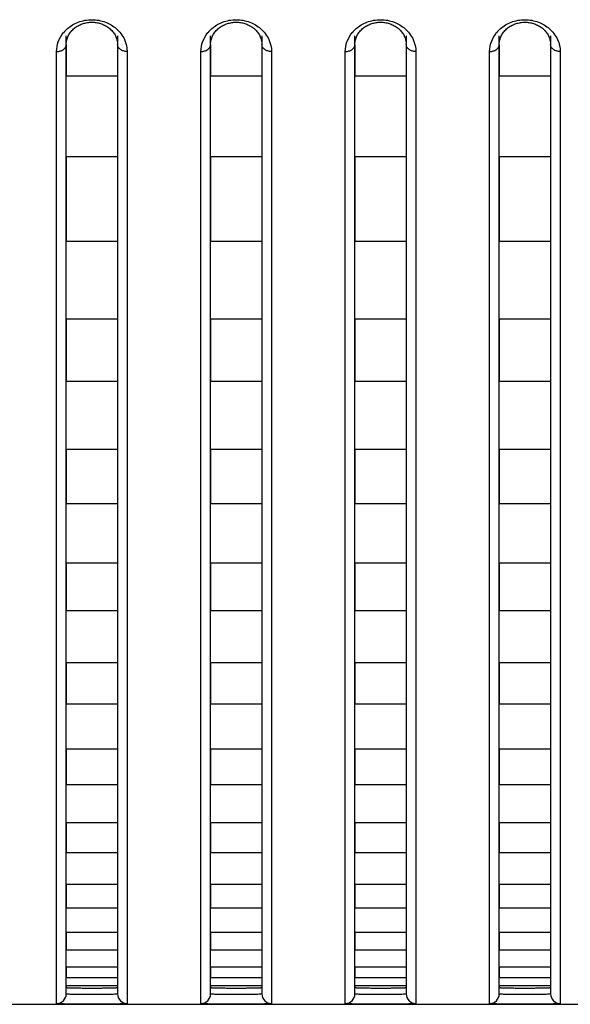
# Model space of a CAD drawing. Header units: millimetres. Extents: x -6054 to 364, y -1866 to 3094.
# Tile 266 of 360: x -4096 to -4079, y 1484 to 1515. Entities that reach past the tile are written whole.
import ezdxf

# ---------------------------------------------------------------- set-up
doc = ezdxf.new("R2010")
doc.units = ezdxf.units.MM
doc.header["$LTSCALE"] = 65.395
doc.layers.get('0').update_dxf_attribs({"linetype": 'CONTINUOUS'})

msp = doc.modelspace()

# ---------------------------------------------------------------- linework, layer by layer
at = {"linetype": 'Continuous'}
for p, q in [((-4094.223, 1484.478), (-4094.223, 1514.359)), ((-4092.623, 1514.359), (-4092.623, 1484.478)), ((-4089.723, 1484.478), (-4089.723, 1514.359)), ((-4088.123, 1514.359), (-4088.123, 1484.478)), ((-4085.223, 1484.478), (-4085.223, 1514.359)), ((-4083.623, 1514.359), (-4083.623, 1484.478)), ((-4080.723, 1484.478), (-4080.723, 1514.359)), ((-4079.123, 1514.359), (-4079.123, 1484.478)), ((-4094.523, 1484.178), (-4094.523, 1513.867)), ((-4094.223, 1514.091), (-4094.223, 1513.095)), ((-4094.223, 1514.091), (-4094.223, 1513.095)), ((-4092.623, 1514.091), (-4092.623, 1513.095)), ((-4092.623, 1514.091), (-4092.623, 1513.095)), ((-4092.323, 1513.867), (-4092.323, 1484.178)), ((-4090.023, 1484.178), (-4090.023, 1513.867)), ((-4089.723, 1514.091), (-4089.723, 1513.095)), ((-4089.723, 1514.091), (-4089.723, 1513.095)), ((-4088.123, 1514.091), (-4088.123, 1513.095)), ((-4088.123, 1514.091), (-4088.123, 1513.095)), ((-4087.823, 1513.867), (-4087.823, 1484.178)), ((-4085.523, 1484.178), (-4085.523, 1513.867)), ((-4085.223, 1514.091), (-4085.223, 1513.095)), ((-4085.223, 1514.091), (-4085.223, 1513.095)), ((-4083.623, 1514.091), (-4083.623, 1513.095)), ((-4083.623, 1514.091), (-4083.623, 1513.095)), ((-4083.323, 1513.867), (-4083.323, 1484.178)), ((-4081.023, 1484.178), (-4081.023, 1513.867)), ((-4080.723, 1514.091), (-4080.723, 1513.095)), ((-4080.723, 1514.091), (-4080.723, 1513.095)), ((-4079.123, 1514.091), (-4079.123, 1513.095)), ((-4079.123, 1514.091), (-4079.123, 1513.095)), ((-4078.823, 1513.867), (-4078.823, 1484.178)), ((-4092.623, 1513.095), (-4094.223, 1513.095)), ((-4092.623, 1513.095), (-4094.223, 1513.095)), ((-4088.123, 1513.095), (-4089.723, 1513.095)), ((-4088.123, 1513.095), (-4089.723, 1513.095)), ((-4083.623, 1513.095), (-4085.223, 1513.095)), ((-4083.623, 1513.095), (-4085.223, 1513.095)), ((-4079.123, 1513.095), (-4080.723, 1513.095)), ((-4079.123, 1513.095), (-4080.723, 1513.095)), ((-4094.223, 1510.583), (-4094.223, 1507.945)), ((-4094.223, 1510.583), (-4094.223, 1507.945)), ((-4092.623, 1510.583), (-4094.223, 1510.583)), ((-4092.623, 1510.583), (-4094.223, 1510.583)), ((-4092.623, 1510.583), (-4092.623, 1507.945)), ((-4092.623, 1510.583), (-4092.623, 1507.945)), ((-4089.723, 1510.583), (-4089.723, 1507.945)), ((-4089.723, 1510.583), (-4089.723, 1507.945)), ((-4088.123, 1510.583), (-4089.723, 1510.583)), ((-4088.123, 1510.583), (-4089.723, 1510.583)), ((-4088.123, 1510.583), (-4088.123, 1507.945)), ((-4088.123, 1510.583), (-4088.123, 1507.945)), ((-4085.223, 1510.583), (-4085.223, 1507.945)), ((-4085.223, 1510.583), (-4085.223, 1507.945)), ((-4083.623, 1510.583), (-4085.223, 1510.583)), ((-4083.623, 1510.583), (-4085.223, 1510.583)), ((-4083.623, 1510.583), (-4083.623, 1507.945)), ((-4083.623, 1510.583), (-4083.623, 1507.945)), ((-4080.723, 1510.583), (-4080.723, 1507.945)), ((-4080.723, 1510.583), (-4080.723, 1507.945)), ((-4079.123, 1510.583), (-4080.723, 1510.583)), ((-4079.123, 1510.583), (-4080.723, 1510.583)), ((-4079.123, 1510.583), (-4079.123, 1507.945)), ((-4079.123, 1510.583), (-4079.123, 1507.945)), ((-4092.623, 1507.945), (-4094.223, 1507.945)), ((-4092.623, 1507.945), (-4094.223, 1507.945)), ((-4088.123, 1507.945), (-4089.723, 1507.945)), ((-4088.123, 1507.945), (-4089.723, 1507.945)), ((-4083.623, 1507.945), (-4085.223, 1507.945)), ((-4083.623, 1507.945), (-4085.223, 1507.945)), ((-4079.123, 1507.945), (-4080.723, 1507.945)), ((-4079.123, 1507.945), (-4080.723, 1507.945)), ((-4094.223, 1505.516), (-4094.223, 1503.576)), ((-4094.223, 1505.516), (-4094.223, 1503.576)), ((-4092.623, 1505.516), (-4094.223, 1505.516)), ((-4092.623, 1505.516), (-4094.223, 1505.516)), ((-4092.623, 1505.516), (-4092.623, 1503.576)), ((-4092.623, 1505.516), (-4092.623, 1503.576)), ((-4089.723, 1505.516), (-4089.723, 1503.576)), ((-4089.723, 1505.516), (-4089.723, 1503.576)), ((-4088.123, 1505.516), (-4089.723, 1505.516)), ((-4088.123, 1505.516), (-4089.723, 1505.516)), ((-4088.123, 1505.516), (-4088.123, 1503.576)), ((-4088.123, 1505.516), (-4088.123, 1503.576)), ((-4085.223, 1505.516), (-4085.223, 1503.576)), ((-4085.223, 1505.516), (-4085.223, 1503.576)), ((-4083.623, 1505.516), (-4085.223, 1505.516)), ((-4083.623, 1505.516), (-4085.223, 1505.516)), ((-4083.623, 1505.516), (-4083.623, 1503.576)), ((-4083.623, 1505.516), (-4083.623, 1503.576)), ((-4080.723, 1505.516), (-4080.723, 1503.576)), ((-4080.723, 1505.516), (-4080.723, 1503.576)), ((-4079.123, 1505.516), (-4080.723, 1505.516)), ((-4079.123, 1505.516), (-4080.723, 1505.516)), ((-4079.123, 1505.516), (-4079.123, 1503.576)), ((-4079.123, 1505.516), (-4079.123, 1503.576)), ((-4092.623, 1503.576), (-4094.223, 1503.576)), ((-4092.623, 1503.576), (-4094.223, 1503.576)), ((-4088.123, 1503.576), (-4089.723, 1503.576)), ((-4088.123, 1503.576), (-4089.723, 1503.576)), ((-4083.623, 1503.576), (-4085.223, 1503.576)), ((-4083.623, 1503.576), (-4085.223, 1503.576)), ((-4079.123, 1503.576), (-4080.723, 1503.576)), ((-4079.123, 1503.576), (-4080.723, 1503.576)), ((-4094.223, 1501.459), (-4094.223, 1499.762)), ((-4094.223, 1501.459), (-4094.223, 1499.762)), ((-4092.623, 1501.459), (-4094.223, 1501.459)), ((-4092.623, 1501.459), (-4094.223, 1501.459)), ((-4092.623, 1501.459), (-4092.623, 1499.762)), ((-4092.623, 1501.459), (-4092.623, 1499.762)), ((-4089.723, 1501.459), (-4089.723, 1499.762)), ((-4089.723, 1501.459), (-4089.723, 1499.762)), ((-4088.123, 1501.459), (-4089.723, 1501.459)), ((-4088.123, 1501.459), (-4089.723, 1501.459)), ((-4088.123, 1501.459), (-4088.123, 1499.762)), ((-4088.123, 1501.459), (-4088.123, 1499.762)), ((-4085.223, 1501.459), (-4085.223, 1499.762)), ((-4085.223, 1501.459), (-4085.223, 1499.762)), ((-4083.623, 1501.459), (-4085.223, 1501.459)), ((-4083.623, 1501.459), (-4085.223, 1501.459)), ((-4083.623, 1501.459), (-4083.623, 1499.762)), ((-4083.623, 1501.459), (-4083.623, 1499.762)), ((-4080.723, 1501.459), (-4080.723, 1499.762)), ((-4080.723, 1501.459), (-4080.723, 1499.762)), ((-4079.123, 1501.459), (-4080.723, 1501.459)), ((-4079.123, 1501.459), (-4080.723, 1501.459)), ((-4079.123, 1501.459), (-4079.123, 1499.762)), ((-4079.123, 1501.459), (-4079.123, 1499.762)), ((-4092.623, 1499.762), (-4094.223, 1499.762)), ((-4092.623, 1499.762), (-4094.223, 1499.762)), ((-4088.123, 1499.762), (-4089.723, 1499.762)), ((-4088.123, 1499.762), (-4089.723, 1499.762)), ((-4083.623, 1499.762), (-4085.223, 1499.762)), ((-4083.623, 1499.762), (-4085.223, 1499.762)), ((-4079.123, 1499.762), (-4080.723, 1499.762)), ((-4079.123, 1499.762), (-4080.723, 1499.762)), ((-4094.223, 1497.91), (-4094.223, 1496.425)), ((-4094.223, 1497.91), (-4094.223, 1496.425)), ((-4092.623, 1497.91), (-4094.223, 1497.91)), ((-4092.623, 1497.91), (-4094.223, 1497.91)), ((-4092.623, 1497.91), (-4092.623, 1496.425)), ((-4092.623, 1497.91), (-4092.623, 1496.425)), ((-4089.723, 1497.91), (-4089.723, 1496.425)), ((-4089.723, 1497.91), (-4089.723, 1496.425)), ((-4088.123, 1497.91), (-4089.723, 1497.91)), ((-4088.123, 1497.91), (-4089.723, 1497.91)), ((-4088.123, 1497.91), (-4088.123, 1496.425)), ((-4088.123, 1497.91), (-4088.123, 1496.425)), ((-4085.223, 1497.91), (-4085.223, 1496.425)), ((-4085.223, 1497.91), (-4085.223, 1496.425)), ((-4083.623, 1497.91), (-4085.223, 1497.91)), ((-4083.623, 1497.91), (-4085.223, 1497.91)), ((-4083.623, 1497.91), (-4083.623, 1496.425)), ((-4083.623, 1497.91), (-4083.623, 1496.425)), ((-4080.723, 1497.91), (-4080.723, 1496.425)), ((-4080.723, 1497.91), (-4080.723, 1496.425)), ((-4079.123, 1497.91), (-4080.723, 1497.91)), ((-4079.123, 1497.91), (-4080.723, 1497.91)), ((-4079.123, 1497.91), (-4079.123, 1496.425)), ((-4079.123, 1497.91), (-4079.123, 1496.425)), ((-4092.623, 1496.425), (-4094.223, 1496.425)), ((-4092.623, 1496.425), (-4094.223, 1496.425)), ((-4088.123, 1496.425), (-4089.723, 1496.425)), ((-4088.123, 1496.425), (-4089.723, 1496.425)), ((-4083.623, 1496.425), (-4085.223, 1496.425)), ((-4083.623, 1496.425), (-4085.223, 1496.425)), ((-4079.123, 1496.425), (-4080.723, 1496.425)), ((-4079.123, 1496.425), (-4080.723, 1496.425)), ((-4094.223, 1494.806), (-4094.223, 1493.513)), ((-4094.223, 1494.806), (-4094.223, 1493.513)), ((-4092.623, 1494.806), (-4094.223, 1494.806)), ((-4092.623, 1494.806), (-4094.223, 1494.806)), ((-4092.623, 1494.806), (-4092.623, 1493.513)), ((-4092.623, 1494.806), (-4092.623, 1493.513)), ((-4089.723, 1494.806), (-4089.723, 1493.513)), ((-4089.723, 1494.806), (-4089.723, 1493.513)), ((-4088.123, 1494.806), (-4089.723, 1494.806)), ((-4088.123, 1494.806), (-4089.723, 1494.806)), ((-4088.123, 1494.806), (-4088.123, 1493.513)), ((-4088.123, 1494.806), (-4088.123, 1493.513)), ((-4085.223, 1494.806), (-4085.223, 1493.513)), ((-4085.223, 1494.806), (-4085.223, 1493.513)), ((-4083.623, 1494.806), (-4085.223, 1494.806)), ((-4083.623, 1494.806), (-4085.223, 1494.806)), ((-4083.623, 1494.806), (-4083.623, 1493.513)), ((-4083.623, 1494.806), (-4083.623, 1493.513)), ((-4080.723, 1494.806), (-4080.723, 1493.513)), ((-4080.723, 1494.806), (-4080.723, 1493.513)), ((-4079.123, 1494.806), (-4080.723, 1494.806)), ((-4079.123, 1494.806), (-4080.723, 1494.806)), ((-4079.123, 1494.806), (-4079.123, 1493.513)), ((-4079.123, 1494.806), (-4079.123, 1493.513)), ((-4092.623, 1493.513), (-4094.223, 1493.513)), ((-4092.623, 1493.513), (-4094.223, 1493.513)), ((-4088.123, 1493.513), (-4089.723, 1493.513)), ((-4088.123, 1493.513), (-4089.723, 1493.513)), ((-4083.623, 1493.513), (-4085.223, 1493.513)), ((-4083.623, 1493.513), (-4085.223, 1493.513)), ((-4079.123, 1493.513), (-4080.723, 1493.513)), ((-4079.123, 1493.513), (-4080.723, 1493.513)), ((-4094.223, 1492.112), (-4094.223, 1491.001)), ((-4094.223, 1492.112), (-4094.223, 1491.001)), ((-4092.623, 1492.112), (-4094.223, 1492.112)), ((-4092.623, 1492.112), (-4094.223, 1492.112)), ((-4092.623, 1492.112), (-4092.623, 1491.001)), ((-4092.623, 1492.112), (-4092.623, 1491.001)), ((-4089.723, 1492.112), (-4089.723, 1491.001)), ((-4089.723, 1492.112), (-4089.723, 1491.001)), ((-4088.123, 1492.112), (-4089.723, 1492.112)), ((-4088.123, 1492.112), (-4089.723, 1492.112)), ((-4088.123, 1492.112), (-4088.123, 1491.001)), ((-4088.123, 1492.112), (-4088.123, 1491.001)), ((-4085.223, 1492.112), (-4085.223, 1491.001)), ((-4085.223, 1492.112), (-4085.223, 1491.001)), ((-4083.623, 1492.112), (-4085.223, 1492.112)), ((-4083.623, 1492.112), (-4085.223, 1492.112)), ((-4083.623, 1492.112), (-4083.623, 1491.001)), ((-4083.623, 1492.112), (-4083.623, 1491.001)), ((-4080.723, 1492.112), (-4080.723, 1491.001)), ((-4080.723, 1492.112), (-4080.723, 1491.001)), ((-4079.123, 1492.112), (-4080.723, 1492.112)), ((-4079.123, 1492.112), (-4080.723, 1492.112)), ((-4079.123, 1492.112), (-4079.123, 1491.001)), ((-4079.123, 1492.112), (-4079.123, 1491.001)), ((-4092.623, 1491.001), (-4094.223, 1491.001)), ((-4092.623, 1491.001), (-4094.223, 1491.001)), ((-4088.123, 1491.001), (-4089.723, 1491.001)), ((-4088.123, 1491.001), (-4089.723, 1491.001)), ((-4083.623, 1491.001), (-4085.223, 1491.001)), ((-4083.623, 1491.001), (-4085.223, 1491.001)), ((-4079.123, 1491.001), (-4080.723, 1491.001)), ((-4079.123, 1491.001), (-4080.723, 1491.001)), ((-4094.223, 1489.808), (-4094.223, 1488.875)), ((-4094.223, 1489.808), (-4094.223, 1488.875)), ((-4092.623, 1489.808), (-4094.223, 1489.808)), ((-4092.623, 1489.808), (-4094.223, 1489.808)), ((-4092.623, 1489.808), (-4092.623, 1488.875)), ((-4092.623, 1489.808), (-4092.623, 1488.875)), ((-4089.723, 1489.808), (-4089.723, 1488.875)), ((-4089.723, 1489.808), (-4089.723, 1488.875)), ((-4088.123, 1489.808), (-4089.723, 1489.808)), ((-4088.123, 1489.808), (-4089.723, 1489.808)), ((-4088.123, 1489.808), (-4088.123, 1488.875)), ((-4088.123, 1489.808), (-4088.123, 1488.875)), ((-4085.223, 1489.808), (-4085.223, 1488.875)), ((-4085.223, 1489.808), (-4085.223, 1488.875)), ((-4083.623, 1489.808), (-4085.223, 1489.808)), ((-4083.623, 1489.808), (-4085.223, 1489.808)), ((-4083.623, 1489.808), (-4083.623, 1488.875)), ((-4083.623, 1489.808), (-4083.623, 1488.875)), ((-4080.723, 1489.808), (-4080.723, 1488.875)), ((-4080.723, 1489.808), (-4080.723, 1488.875)), ((-4079.123, 1489.808), (-4080.723, 1489.808)), ((-4079.123, 1489.808), (-4080.723, 1489.808)), ((-4079.123, 1489.808), (-4079.123, 1488.875)), ((-4079.123, 1489.808), (-4079.123, 1488.875)), ((-4092.623, 1488.875), (-4094.223, 1488.875)), ((-4092.623, 1488.875), (-4094.223, 1488.875)), ((-4088.123, 1488.875), (-4089.723, 1488.875)), ((-4088.123, 1488.875), (-4089.723, 1488.875)), ((-4083.623, 1488.875), (-4085.223, 1488.875)), ((-4083.623, 1488.875), (-4085.223, 1488.875)), ((-4079.123, 1488.875), (-4080.723, 1488.875)), ((-4079.123, 1488.875), (-4080.723, 1488.875)), ((-4094.223, 1487.894), (-4094.223, 1487.148)), ((-4094.223, 1487.894), (-4094.223, 1487.148)), ((-4092.623, 1487.894), (-4094.223, 1487.894)), ((-4092.623, 1487.894), (-4094.223, 1487.894)), ((-4092.623, 1487.894), (-4092.623, 1487.148)), ((-4092.623, 1487.894), (-4092.623, 1487.148)), ((-4089.723, 1487.894), (-4089.723, 1487.148)), ((-4089.723, 1487.894), (-4089.723, 1487.148)), ((-4088.123, 1487.894), (-4089.723, 1487.894)), ((-4088.123, 1487.894), (-4089.723, 1487.894)), ((-4088.123, 1487.894), (-4088.123, 1487.148)), ((-4088.123, 1487.894), (-4088.123, 1487.148)), ((-4085.223, 1487.894), (-4085.223, 1487.148)), ((-4085.223, 1487.894), (-4085.223, 1487.148)), ((-4083.623, 1487.894), (-4085.223, 1487.894)), ((-4083.623, 1487.894), (-4085.223, 1487.894)), ((-4083.623, 1487.894), (-4083.623, 1487.148)), ((-4083.623, 1487.894), (-4083.623, 1487.148)), ((-4080.723, 1487.894), (-4080.723, 1487.148)), ((-4080.723, 1487.894), (-4080.723, 1487.148)), ((-4079.123, 1487.894), (-4080.723, 1487.894)), ((-4079.123, 1487.894), (-4080.723, 1487.894)), ((-4079.123, 1487.894), (-4079.123, 1487.148)), ((-4079.123, 1487.894), (-4079.123, 1487.148)), ((-4092.623, 1487.148), (-4094.223, 1487.148)), ((-4092.623, 1487.148), (-4094.223, 1487.148)), ((-4088.123, 1487.148), (-4089.723, 1487.148)), ((-4088.123, 1487.148), (-4089.723, 1487.148)), ((-4083.623, 1487.148), (-4085.223, 1487.148)), ((-4083.623, 1487.148), (-4085.223, 1487.148)), ((-4079.123, 1487.148), (-4080.723, 1487.148)), ((-4079.123, 1487.148), (-4080.723, 1487.148)), ((-4094.223, 1486.389), (-4094.223, 1485.837)), ((-4094.223, 1486.389), (-4094.223, 1485.837)), ((-4092.623, 1486.389), (-4094.223, 1486.389)), ((-4092.623, 1486.389), (-4094.223, 1486.389)), ((-4092.623, 1486.389), (-4092.623, 1485.837)), ((-4092.623, 1486.389), (-4092.623, 1485.837)), ((-4089.723, 1486.389), (-4089.723, 1485.837)), ((-4089.723, 1486.389), (-4089.723, 1485.837)), ((-4088.123, 1486.389), (-4089.723, 1486.389)), ((-4088.123, 1486.389), (-4089.723, 1486.389)), ((-4088.123, 1486.389), (-4088.123, 1485.837)), ((-4088.123, 1486.389), (-4088.123, 1485.837)), ((-4085.223, 1486.389), (-4085.223, 1485.837)), ((-4085.223, 1486.389), (-4085.223, 1485.837)), ((-4083.623, 1486.389), (-4085.223, 1486.389)), ((-4083.623, 1486.389), (-4085.223, 1486.389)), ((-4083.623, 1486.389), (-4083.623, 1485.837)), ((-4083.623, 1486.389), (-4083.623, 1485.837)), ((-4080.723, 1486.389), (-4080.723, 1485.837)), ((-4080.723, 1486.389), (-4080.723, 1485.837)), ((-4079.123, 1486.389), (-4080.723, 1486.389)), ((-4079.123, 1486.389), (-4080.723, 1486.389)), ((-4079.123, 1486.389), (-4079.123, 1485.837)), ((-4079.123, 1486.389), (-4079.123, 1485.837)), ((-4092.623, 1485.837), (-4094.223, 1485.837)), ((-4092.623, 1485.837), (-4094.223, 1485.837)), ((-4088.123, 1485.837), (-4089.723, 1485.837)), ((-4088.123, 1485.837), (-4089.723, 1485.837)), ((-4083.623, 1485.837), (-4085.223, 1485.837)), ((-4083.623, 1485.837), (-4085.223, 1485.837)), ((-4079.123, 1485.837), (-4080.723, 1485.837)), ((-4079.123, 1485.837), (-4080.723, 1485.837)), ((-4094.223, 1485.315), (-4094.223, 1484.98)), ((-4094.223, 1485.315), (-4094.223, 1484.98)), ((-4092.623, 1485.315), (-4094.223, 1485.315)), ((-4092.623, 1485.315), (-4094.223, 1485.315)), ((-4092.623, 1485.315), (-4092.623, 1484.98)), ((-4092.623, 1485.315), (-4092.623, 1484.98)), ((-4089.723, 1485.315), (-4089.723, 1484.98)), ((-4089.723, 1485.315), (-4089.723, 1484.98)), ((-4088.123, 1485.315), (-4089.723, 1485.315)), ((-4088.123, 1485.315), (-4089.723, 1485.315)), ((-4088.123, 1485.315), (-4088.123, 1484.98)), ((-4088.123, 1485.315), (-4088.123, 1484.98)), ((-4085.223, 1485.315), (-4085.223, 1484.98)), ((-4085.223, 1485.315), (-4085.223, 1484.98)), ((-4083.623, 1485.315), (-4085.223, 1485.315)), ((-4083.623, 1485.315), (-4085.223, 1485.315)), ((-4083.623, 1485.315), (-4083.623, 1484.98)), ((-4083.623, 1485.315), (-4083.623, 1484.98)), ((-4080.723, 1485.315), (-4080.723, 1484.98)), ((-4080.723, 1485.315), (-4080.723, 1484.98)), ((-4079.123, 1485.315), (-4080.723, 1485.315)), ((-4079.123, 1485.315), (-4080.723, 1485.315)), ((-4079.123, 1485.315), (-4079.123, 1484.98)), ((-4079.123, 1485.315), (-4079.123, 1484.98)), ((-4092.623, 1484.98), (-4094.223, 1484.98)), ((-4092.623, 1484.98), (-4094.223, 1484.98)), ((-4088.123, 1484.98), (-4089.723, 1484.98)), ((-4088.123, 1484.98), (-4089.723, 1484.98)), ((-4083.623, 1484.98), (-4085.223, 1484.98)), ((-4083.623, 1484.98), (-4085.223, 1484.98)), ((-4079.123, 1484.98), (-4080.723, 1484.98)), ((-4079.123, 1484.98), (-4080.723, 1484.98)), ((-4094.223, 1484.731), (-4094.223, 1484.678)), ((-4094.223, 1484.731), (-4094.223, 1484.678)), ((-4092.623, 1484.731), (-4094.223, 1484.731)), ((-4092.623, 1484.731), (-4094.223, 1484.731)), ((-4092.623, 1484.731), (-4092.623, 1484.678)), ((-4092.623, 1484.731), (-4092.623, 1484.678)), ((-4089.723, 1484.731), (-4089.723, 1484.678)), ((-4089.723, 1484.731), (-4089.723, 1484.678)), ((-4088.123, 1484.731), (-4089.723, 1484.731)), ((-4088.123, 1484.731), (-4089.723, 1484.731)), ((-4088.123, 1484.731), (-4088.123, 1484.678)), ((-4088.123, 1484.731), (-4088.123, 1484.678)), ((-4085.223, 1484.731), (-4085.223, 1484.678)), ((-4085.223, 1484.731), (-4085.223, 1484.678)), ((-4083.623, 1484.731), (-4085.223, 1484.731)), ((-4083.623, 1484.731), (-4085.223, 1484.731)), ((-4083.623, 1484.731), (-4083.623, 1484.678)), ((-4083.623, 1484.731), (-4083.623, 1484.678)), ((-4080.723, 1484.731), (-4080.723, 1484.678)), ((-4080.723, 1484.731), (-4080.723, 1484.678)), ((-4079.123, 1484.731), (-4080.723, 1484.731)), ((-4079.123, 1484.731), (-4080.723, 1484.731)), ((-4079.123, 1484.731), (-4079.123, 1484.678)), ((-4079.123, 1484.731), (-4079.123, 1484.678)), ((-4432.673, 1484.154), (-3353.673, 1484.154))]:
    msp.add_line(p, q, dxfattribs=at)
for points in [[(-4094.128, 1514.412), (-4094.11, 1514.44), (-4094.09, 1514.468), (-4094.068, 1514.495), (-4094.045, 1514.521), (-4094.021, 1514.546), (-4093.995, 1514.57), (-4093.968, 1514.592), (-4093.94, 1514.614), (-4093.912, 1514.635), (-4093.882, 1514.654), (-4093.852, 1514.671), (-4093.822, 1514.687), (-4093.791, 1514.702), (-4093.76, 1514.716), (-4093.728, 1514.728), (-4093.696, 1514.739), (-4093.663, 1514.749), (-4093.63, 1514.757), (-4093.596, 1514.765), (-4093.562, 1514.771), (-4093.528, 1514.775), (-4093.493, 1514.779), (-4093.459, 1514.781), (-4093.424, 1514.782), (-4093.389, 1514.781), (-4093.355, 1514.779), (-4093.32, 1514.776), (-4093.286, 1514.771), (-4093.252, 1514.765), (-4093.219, 1514.758), (-4093.185, 1514.749), (-4093.153, 1514.74), (-4093.12, 1514.729), (-4093.089, 1514.717), (-4093.057, 1514.703), (-4093.026, 1514.688), (-4092.996, 1514.672), (-4092.966, 1514.655), (-4092.936, 1514.636), (-4092.907, 1514.615), (-4092.879, 1514.594), (-4092.853, 1514.571), (-4092.827, 1514.547), (-4092.803, 1514.522), (-4092.78, 1514.497), (-4092.758, 1514.47), (-4092.738, 1514.443), (-4092.719, 1514.415)], [(-4089.628, 1514.412), (-4089.61, 1514.44), (-4089.59, 1514.468), (-4089.568, 1514.495), (-4089.545, 1514.521), (-4089.521, 1514.546), (-4089.495, 1514.57), (-4089.468, 1514.592), (-4089.44, 1514.614), (-4089.412, 1514.635), (-4089.382, 1514.654), (-4089.352, 1514.671), (-4089.322, 1514.687), (-4089.291, 1514.702), (-4089.26, 1514.716), (-4089.228, 1514.728), (-4089.196, 1514.739), (-4089.163, 1514.749), (-4089.13, 1514.757), (-4089.096, 1514.765), (-4089.062, 1514.771), (-4089.028, 1514.775), (-4088.993, 1514.779), (-4088.959, 1514.781), (-4088.924, 1514.782), (-4088.889, 1514.781), (-4088.855, 1514.779), (-4088.82, 1514.776), (-4088.786, 1514.771), (-4088.752, 1514.765), (-4088.719, 1514.758), (-4088.685, 1514.749), (-4088.653, 1514.74), (-4088.62, 1514.729), (-4088.589, 1514.717), (-4088.557, 1514.703), (-4088.526, 1514.688), (-4088.496, 1514.672), (-4088.466, 1514.655), (-4088.436, 1514.636), (-4088.407, 1514.615), (-4088.379, 1514.594), (-4088.353, 1514.571), (-4088.327, 1514.547), (-4088.303, 1514.522), (-4088.28, 1514.497), (-4088.258, 1514.47), (-4088.238, 1514.443), (-4088.219, 1514.415)], [(-4085.128, 1514.412), (-4085.11, 1514.44), (-4085.09, 1514.468), (-4085.068, 1514.495), (-4085.045, 1514.521), (-4085.021, 1514.546), (-4084.995, 1514.57), (-4084.968, 1514.592), (-4084.94, 1514.614), (-4084.912, 1514.635), (-4084.882, 1514.654), (-4084.852, 1514.671), (-4084.822, 1514.687), (-4084.791, 1514.702), (-4084.76, 1514.716), (-4084.728, 1514.728), (-4084.696, 1514.739), (-4084.663, 1514.749), (-4084.63, 1514.757), (-4084.596, 1514.765), (-4084.562, 1514.771), (-4084.528, 1514.775), (-4084.493, 1514.779), (-4084.459, 1514.781), (-4084.424, 1514.782), (-4084.389, 1514.781), (-4084.355, 1514.779), (-4084.32, 1514.776), (-4084.286, 1514.771), (-4084.252, 1514.765), (-4084.219, 1514.758), (-4084.185, 1514.749), (-4084.153, 1514.74), (-4084.12, 1514.729), (-4084.089, 1514.717), (-4084.057, 1514.703), (-4084.026, 1514.688), (-4083.996, 1514.672), (-4083.966, 1514.655), (-4083.936, 1514.636), (-4083.907, 1514.615), (-4083.879, 1514.594), (-4083.853, 1514.571), (-4083.827, 1514.547), (-4083.803, 1514.522), (-4083.78, 1514.497), (-4083.758, 1514.47), (-4083.738, 1514.443), (-4083.719, 1514.415)], [(-4080.628, 1514.412), (-4080.61, 1514.44), (-4080.59, 1514.468), (-4080.568, 1514.495), (-4080.545, 1514.521), (-4080.521, 1514.546), (-4080.495, 1514.57), (-4080.468, 1514.592), (-4080.44, 1514.614), (-4080.412, 1514.635), (-4080.382, 1514.654), (-4080.352, 1514.671), (-4080.322, 1514.687), (-4080.291, 1514.702), (-4080.26, 1514.716), (-4080.228, 1514.728), (-4080.196, 1514.739), (-4080.163, 1514.749), (-4080.13, 1514.757), (-4080.096, 1514.765), (-4080.062, 1514.771), (-4080.028, 1514.775), (-4079.993, 1514.779), (-4079.959, 1514.781), (-4079.924, 1514.782), (-4079.889, 1514.781), (-4079.855, 1514.779), (-4079.82, 1514.776), (-4079.786, 1514.771), (-4079.752, 1514.765), (-4079.719, 1514.758), (-4079.685, 1514.749), (-4079.653, 1514.74), (-4079.62, 1514.729), (-4079.589, 1514.717), (-4079.557, 1514.703), (-4079.526, 1514.688), (-4079.496, 1514.672), (-4079.466, 1514.655), (-4079.436, 1514.636), (-4079.407, 1514.615), (-4079.379, 1514.594), (-4079.353, 1514.571), (-4079.327, 1514.547), (-4079.303, 1514.522), (-4079.28, 1514.497), (-4079.258, 1514.47), (-4079.238, 1514.443), (-4079.219, 1514.415)], [(-4094.223, 1514.091), (-4094.223, 1514.105), (-4094.221, 1514.137), (-4094.218, 1514.169), (-4094.213, 1514.2), (-4094.206, 1514.232), (-4094.197, 1514.263)], [(-4094.197, 1514.263), (-4094.187, 1514.293), (-4094.174, 1514.324), (-4094.161, 1514.354), (-4094.145, 1514.383), (-4094.128, 1514.412)], [(-4092.719, 1514.415), (-4092.702, 1514.386), (-4092.687, 1514.357), (-4092.673, 1514.327), (-4092.661, 1514.297), (-4092.65, 1514.266)], [(-4092.65, 1514.266), (-4092.642, 1514.235), (-4092.634, 1514.204), (-4092.629, 1514.173), (-4092.625, 1514.141), (-4092.623, 1514.109), (-4092.623, 1514.091)], [(-4089.723, 1514.091), (-4089.723, 1514.105), (-4089.721, 1514.137), (-4089.718, 1514.169), (-4089.713, 1514.2), (-4089.706, 1514.232), (-4089.697, 1514.263)], [(-4089.697, 1514.263), (-4089.687, 1514.293), (-4089.674, 1514.324), (-4089.661, 1514.354), (-4089.645, 1514.383), (-4089.628, 1514.412)], [(-4088.219, 1514.415), (-4088.202, 1514.386), (-4088.187, 1514.357), (-4088.173, 1514.327), (-4088.161, 1514.297), (-4088.15, 1514.266)], [(-4088.15, 1514.266), (-4088.142, 1514.235), (-4088.134, 1514.204), (-4088.129, 1514.173), (-4088.125, 1514.141), (-4088.123, 1514.109), (-4088.123, 1514.091)], [(-4085.223, 1514.091), (-4085.223, 1514.105), (-4085.221, 1514.137), (-4085.218, 1514.169), (-4085.213, 1514.2), (-4085.206, 1514.232), (-4085.197, 1514.263)], [(-4085.197, 1514.263), (-4085.187, 1514.293), (-4085.174, 1514.324), (-4085.161, 1514.354), (-4085.145, 1514.383), (-4085.128, 1514.412)], [(-4083.719, 1514.415), (-4083.702, 1514.386), (-4083.687, 1514.357), (-4083.673, 1514.327), (-4083.661, 1514.297), (-4083.65, 1514.266)], [(-4083.65, 1514.266), (-4083.642, 1514.235), (-4083.634, 1514.204), (-4083.629, 1514.173), (-4083.625, 1514.141), (-4083.623, 1514.109), (-4083.623, 1514.091)], [(-4080.723, 1514.091), (-4080.723, 1514.105), (-4080.721, 1514.137), (-4080.718, 1514.169), (-4080.713, 1514.2), (-4080.706, 1514.232), (-4080.697, 1514.263)], [(-4080.697, 1514.263), (-4080.687, 1514.293), (-4080.674, 1514.324), (-4080.661, 1514.354), (-4080.645, 1514.383), (-4080.628, 1514.412)], [(-4079.219, 1514.415), (-4079.202, 1514.386), (-4079.187, 1514.357), (-4079.173, 1514.327), (-4079.161, 1514.297), (-4079.15, 1514.266)], [(-4079.15, 1514.266), (-4079.142, 1514.235), (-4079.134, 1514.204), (-4079.129, 1514.173), (-4079.125, 1514.141), (-4079.123, 1514.109), (-4079.123, 1514.091)]]:
    msp.add_lwpolyline(points, dxfattribs=at)
for centre, radius, start, end in [((-4093.498, 1513.792), 1.045, 130.984, 140.592), ((-4088.998, 1513.792), 1.045, 130.984, 140.592), ((-4084.498, 1513.792), 1.045, 130.984, 140.592), ((-4079.998, 1513.792), 1.045, 130.984, 140.592), ((-4094.523, 1484.478), 0.3, 269.9896, 359.9896), ((-4092.323, 1484.478), 0.3, 180.0104, 270.0104), ((-4090.023, 1484.478), 0.3, 269.9896, 359.9896), ((-4087.823, 1484.478), 0.3, 180.0104, 270.0104), ((-4085.523, 1484.478), 0.3, 269.9896, 359.9896), ((-4083.323, 1484.478), 0.3, 180.0104, 270.0104), ((-4081.023, 1484.478), 0.3, 269.9896, 359.9896), ((-4078.823, 1484.478), 0.3, 180.0104, 270.0104)]:
    msp.add_arc(centre, radius, start, end, dxfattribs=at)
for points, knots in [([(-4094.184, 1514.581), (-4094.086, 1514.666), (-4093.845, 1514.81), (-4093.423, 1514.887), (-4093.001, 1514.81), (-4092.76, 1514.666), (-4092.662, 1514.581)], [0, 0, 0, 0, 0.23574, 0.500003, 0.764265, 1, 1, 1, 1]), ([(-4089.684, 1514.581), (-4089.586, 1514.666), (-4089.345, 1514.81), (-4088.923, 1514.887), (-4088.501, 1514.81), (-4088.26, 1514.666), (-4088.162, 1514.581)], [0, 0, 0, 0, 0.23574, 0.500003, 0.764265, 1, 1, 1, 1]), ([(-4085.184, 1514.581), (-4085.086, 1514.666), (-4084.845, 1514.81), (-4084.423, 1514.887), (-4084.001, 1514.81), (-4083.76, 1514.666), (-4083.662, 1514.581)], [0, 0, 0, 0, 0.23574, 0.500003, 0.764265, 1, 1, 1, 1]), ([(-4080.684, 1514.581), (-4080.586, 1514.666), (-4080.345, 1514.81), (-4079.923, 1514.887), (-4079.501, 1514.81), (-4079.26, 1514.666), (-4079.162, 1514.581)], [0, 0, 0, 0, 0.23574, 0.500003, 0.764265, 1, 1, 1, 1]), ([(-4094.523, 1513.867), (-4094.523, 1513.969), (-4094.485, 1514.183), (-4094.375, 1514.371), (-4094.306, 1514.456)], [0, 0, 0, 0, 0.482589, 1, 1, 1, 1]), ([(-4092.662, 1514.581), (-4092.556, 1514.488), (-4092.385, 1514.267), (-4092.323, 1513.995), (-4092.323, 1513.867)], [0, 0, 0, 0, 0.525823, 1, 1, 1, 1]), ([(-4090.023, 1513.867), (-4090.023, 1513.969), (-4089.985, 1514.183), (-4089.875, 1514.371), (-4089.806, 1514.456)], [0, 0, 0, 0, 0.482589, 1, 1, 1, 1]), ([(-4088.162, 1514.581), (-4088.056, 1514.488), (-4087.885, 1514.267), (-4087.823, 1513.995), (-4087.823, 1513.867)], [0, 0, 0, 0, 0.525823, 1, 1, 1, 1]), ([(-4085.523, 1513.867), (-4085.523, 1513.969), (-4085.485, 1514.183), (-4085.375, 1514.371), (-4085.306, 1514.456)], [0, 0, 0, 0, 0.482589, 1, 1, 1, 1]), ([(-4083.662, 1514.581), (-4083.556, 1514.488), (-4083.385, 1514.267), (-4083.323, 1513.995), (-4083.323, 1513.867)], [0, 0, 0, 0, 0.525823, 1, 1, 1, 1]), ([(-4081.023, 1513.867), (-4081.023, 1513.969), (-4080.985, 1514.183), (-4080.875, 1514.371), (-4080.806, 1514.456)], [0, 0, 0, 0, 0.482589, 1, 1, 1, 1]), ([(-4079.162, 1514.581), (-4079.056, 1514.488), (-4078.885, 1514.267), (-4078.823, 1513.995), (-4078.823, 1513.867)], [0, 0, 0, 0, 0.525823, 1, 1, 1, 1]), ([(-4094.523, 1513.867), (-4094.484, 1513.867), (-4094.409, 1513.878), (-4094.31, 1513.925), (-4094.241, 1513.999), (-4094.223, 1514.062), (-4094.223, 1514.091)], [0, 0, 0, 0, 0.28207, 0.546535, 0.783879, 1, 1, 1, 1]), ([(-4092.323, 1513.867), (-4092.362, 1513.867), (-4092.437, 1513.878), (-4092.536, 1513.925), (-4092.605, 1513.999), (-4092.623, 1514.062), (-4092.623, 1514.091)], [0, 0, 0, 0, 0.28207, 0.546535, 0.783879, 1, 1, 1, 1]), ([(-4090.023, 1513.867), (-4089.984, 1513.867), (-4089.909, 1513.878), (-4089.81, 1513.925), (-4089.741, 1513.999), (-4089.723, 1514.062), (-4089.723, 1514.091)], [0, 0, 0, 0, 0.28207, 0.546535, 0.783879, 1, 1, 1, 1]), ([(-4087.823, 1513.867), (-4087.862, 1513.867), (-4087.937, 1513.878), (-4088.036, 1513.925), (-4088.105, 1513.999), (-4088.123, 1514.062), (-4088.123, 1514.091)], [0, 0, 0, 0, 0.28207, 0.546535, 0.783879, 1, 1, 1, 1]), ([(-4085.523, 1513.867), (-4085.484, 1513.867), (-4085.409, 1513.878), (-4085.31, 1513.925), (-4085.241, 1513.999), (-4085.223, 1514.062), (-4085.223, 1514.091)], [0, 0, 0, 0, 0.28207, 0.546535, 0.783879, 1, 1, 1, 1]), ([(-4083.323, 1513.867), (-4083.362, 1513.867), (-4083.437, 1513.878), (-4083.536, 1513.925), (-4083.605, 1513.999), (-4083.623, 1514.062), (-4083.623, 1514.091)], [0, 0, 0, 0, 0.28207, 0.546535, 0.783879, 1, 1, 1, 1]), ([(-4081.023, 1513.867), (-4080.984, 1513.867), (-4080.909, 1513.878), (-4080.81, 1513.925), (-4080.741, 1513.999), (-4080.723, 1514.062), (-4080.723, 1514.091)], [0, 0, 0, 0, 0.28207, 0.546535, 0.783879, 1, 1, 1, 1]), ([(-4078.823, 1513.867), (-4078.862, 1513.867), (-4078.937, 1513.878), (-4079.036, 1513.925), (-4079.105, 1513.999), (-4079.123, 1514.062), (-4079.123, 1514.091)], [0, 0, 0, 0, 0.28207, 0.546535, 0.783879, 1, 1, 1, 1]), ([(-4094.223, 1484.678), (-4094.223, 1484.676), (-4094.216, 1484.675), (-4094.206, 1484.673), (-4094.186, 1484.672), (-4094.16, 1484.67), (-4094.126, 1484.668), (-4094.069, 1484.667), (-4093.982, 1484.665), (-4093.862, 1484.663), (-4093.725, 1484.662), (-4093.577, 1484.661), (-4093.423, 1484.661), (-4093.269, 1484.661), (-4093.121, 1484.662), (-4092.984, 1484.663), (-4092.865, 1484.665), (-4092.778, 1484.667), (-4092.72, 1484.668), (-4092.686, 1484.67), (-4092.66, 1484.672), (-4092.64, 1484.673), (-4092.631, 1484.675), (-4092.623, 1484.676), (-4092.623, 1484.678)], [0, 0, 0, 0, 0.002721, 0.01001, 0.021969, 0.038509, 0.059481, 0.084689, 0.146812, 0.222502, 0.308855, 0.402555, 0.5, 0.597445, 0.691145, 0.777498, 0.853188, 0.915311, 0.940519, 0.961491, 0.978031, 0.98999, 0.997279, 1, 1, 1, 1]), ([(-4094.223, 1484.678), (-4094.223, 1484.676), (-4094.216, 1484.675), (-4094.206, 1484.673), (-4094.186, 1484.672), (-4094.16, 1484.67), (-4094.126, 1484.668), (-4094.069, 1484.667), (-4093.982, 1484.665), (-4093.862, 1484.663), (-4093.725, 1484.662), (-4093.577, 1484.661), (-4093.423, 1484.661), (-4093.269, 1484.661), (-4093.121, 1484.662), (-4092.984, 1484.663), (-4092.865, 1484.665), (-4092.778, 1484.667), (-4092.72, 1484.668), (-4092.686, 1484.67), (-4092.66, 1484.672), (-4092.64, 1484.673), (-4092.631, 1484.675), (-4092.623, 1484.676), (-4092.623, 1484.678)], [0, 0, 0, 0, 0.002721, 0.01001, 0.021969, 0.038509, 0.059481, 0.084689, 0.146812, 0.222502, 0.308855, 0.402555, 0.5, 0.597445, 0.691145, 0.777498, 0.853188, 0.915311, 0.940519, 0.961491, 0.978031, 0.98999, 0.997279, 1, 1, 1, 1]), ([(-4094.223, 1484.678), (-4094.223, 1484.676), (-4094.216, 1484.675), (-4094.206, 1484.673), (-4094.186, 1484.672), (-4094.16, 1484.67), (-4094.126, 1484.668), (-4094.069, 1484.667), (-4093.982, 1484.665), (-4093.862, 1484.663), (-4093.725, 1484.662), (-4093.577, 1484.661), (-4093.423, 1484.661), (-4093.269, 1484.661), (-4093.121, 1484.662), (-4092.984, 1484.663), (-4092.865, 1484.665), (-4092.778, 1484.667), (-4092.72, 1484.668), (-4092.686, 1484.67), (-4092.66, 1484.672), (-4092.64, 1484.673), (-4092.631, 1484.675), (-4092.623, 1484.676), (-4092.623, 1484.678)], [0, 0, 0, 0, 0.002721, 0.01001, 0.021969, 0.038509, 0.059481, 0.084689, 0.146812, 0.222502, 0.308855, 0.402555, 0.5, 0.597445, 0.691145, 0.777498, 0.853188, 0.915311, 0.940519, 0.961491, 0.978031, 0.98999, 0.997279, 1, 1, 1, 1]), ([(-4089.723, 1484.678), (-4089.723, 1484.676), (-4089.716, 1484.675), (-4089.706, 1484.673), (-4089.686, 1484.672), (-4089.66, 1484.67), (-4089.626, 1484.668), (-4089.569, 1484.667), (-4089.482, 1484.665), (-4089.362, 1484.663), (-4089.225, 1484.662), (-4089.077, 1484.661), (-4088.923, 1484.661), (-4088.769, 1484.661), (-4088.621, 1484.662), (-4088.484, 1484.663), (-4088.365, 1484.665), (-4088.278, 1484.667), (-4088.22, 1484.668), (-4088.186, 1484.67), (-4088.16, 1484.672), (-4088.14, 1484.673), (-4088.131, 1484.675), (-4088.123, 1484.676), (-4088.123, 1484.678)], [0, 0, 0, 0, 0.002721, 0.01001, 0.021969, 0.038509, 0.059481, 0.084689, 0.146812, 0.222502, 0.308855, 0.402555, 0.5, 0.597445, 0.691145, 0.777498, 0.853188, 0.915311, 0.940519, 0.961491, 0.978031, 0.98999, 0.997279, 1, 1, 1, 1]), ([(-4089.723, 1484.678), (-4089.723, 1484.676), (-4089.716, 1484.675), (-4089.706, 1484.673), (-4089.686, 1484.672), (-4089.66, 1484.67), (-4089.626, 1484.668), (-4089.569, 1484.667), (-4089.482, 1484.665), (-4089.362, 1484.663), (-4089.225, 1484.662), (-4089.077, 1484.661), (-4088.923, 1484.661), (-4088.769, 1484.661), (-4088.621, 1484.662), (-4088.484, 1484.663), (-4088.365, 1484.665), (-4088.278, 1484.667), (-4088.22, 1484.668), (-4088.186, 1484.67), (-4088.16, 1484.672), (-4088.14, 1484.673), (-4088.131, 1484.675), (-4088.123, 1484.676), (-4088.123, 1484.678)], [0, 0, 0, 0, 0.002721, 0.01001, 0.021969, 0.038509, 0.059481, 0.084689, 0.146812, 0.222502, 0.308855, 0.402555, 0.5, 0.597445, 0.691145, 0.777498, 0.853188, 0.915311, 0.940519, 0.961491, 0.978031, 0.98999, 0.997279, 1, 1, 1, 1]), ([(-4089.723, 1484.678), (-4089.723, 1484.676), (-4089.716, 1484.675), (-4089.706, 1484.673), (-4089.686, 1484.672), (-4089.66, 1484.67), (-4089.626, 1484.668), (-4089.569, 1484.667), (-4089.482, 1484.665), (-4089.362, 1484.663), (-4089.225, 1484.662), (-4089.077, 1484.661), (-4088.923, 1484.661), (-4088.769, 1484.661), (-4088.621, 1484.662), (-4088.484, 1484.663), (-4088.365, 1484.665), (-4088.278, 1484.667), (-4088.22, 1484.668), (-4088.186, 1484.67), (-4088.16, 1484.672), (-4088.14, 1484.673), (-4088.131, 1484.675), (-4088.123, 1484.676), (-4088.123, 1484.678)], [0, 0, 0, 0, 0.002721, 0.01001, 0.021969, 0.038509, 0.059481, 0.084689, 0.146812, 0.222502, 0.308855, 0.402555, 0.5, 0.597445, 0.691145, 0.777498, 0.853188, 0.915311, 0.940519, 0.961491, 0.978031, 0.98999, 0.997279, 1, 1, 1, 1]), ([(-4085.223, 1484.678), (-4085.223, 1484.676), (-4085.216, 1484.675), (-4085.206, 1484.673), (-4085.186, 1484.672), (-4085.16, 1484.67), (-4085.126, 1484.668), (-4085.069, 1484.667), (-4084.982, 1484.665), (-4084.862, 1484.663), (-4084.725, 1484.662), (-4084.577, 1484.661), (-4084.423, 1484.661), (-4084.269, 1484.661), (-4084.121, 1484.662), (-4083.984, 1484.663), (-4083.865, 1484.665), (-4083.778, 1484.667), (-4083.72, 1484.668), (-4083.686, 1484.67), (-4083.66, 1484.672), (-4083.64, 1484.673), (-4083.631, 1484.675), (-4083.623, 1484.676), (-4083.623, 1484.678)], [0, 0, 0, 0, 0.002721, 0.01001, 0.021969, 0.038509, 0.059481, 0.084689, 0.146812, 0.222502, 0.308855, 0.402555, 0.5, 0.597445, 0.691145, 0.777498, 0.853188, 0.915311, 0.940519, 0.961491, 0.978031, 0.98999, 0.997279, 1, 1, 1, 1]), ([(-4085.223, 1484.678), (-4085.223, 1484.676), (-4085.216, 1484.675), (-4085.206, 1484.673), (-4085.186, 1484.672), (-4085.16, 1484.67), (-4085.126, 1484.668), (-4085.069, 1484.667), (-4084.982, 1484.665), (-4084.862, 1484.663), (-4084.725, 1484.662), (-4084.577, 1484.661), (-4084.423, 1484.661), (-4084.269, 1484.661), (-4084.121, 1484.662), (-4083.984, 1484.663), (-4083.865, 1484.665), (-4083.778, 1484.667), (-4083.72, 1484.668), (-4083.686, 1484.67), (-4083.66, 1484.672), (-4083.64, 1484.673), (-4083.631, 1484.675), (-4083.623, 1484.676), (-4083.623, 1484.678)], [0, 0, 0, 0, 0.002721, 0.01001, 0.021969, 0.038509, 0.059481, 0.084689, 0.146812, 0.222502, 0.308855, 0.402555, 0.5, 0.597445, 0.691145, 0.777498, 0.853188, 0.915311, 0.940519, 0.961491, 0.978031, 0.98999, 0.997279, 1, 1, 1, 1]), ([(-4085.223, 1484.678), (-4085.223, 1484.676), (-4085.216, 1484.675), (-4085.206, 1484.673), (-4085.186, 1484.672), (-4085.16, 1484.67), (-4085.126, 1484.668), (-4085.069, 1484.667), (-4084.982, 1484.665), (-4084.862, 1484.663), (-4084.725, 1484.662), (-4084.577, 1484.661), (-4084.423, 1484.661), (-4084.269, 1484.661), (-4084.121, 1484.662), (-4083.984, 1484.663), (-4083.865, 1484.665), (-4083.778, 1484.667), (-4083.72, 1484.668), (-4083.686, 1484.67), (-4083.66, 1484.672), (-4083.64, 1484.673), (-4083.631, 1484.675), (-4083.623, 1484.676), (-4083.623, 1484.678)], [0, 0, 0, 0, 0.002721, 0.01001, 0.021969, 0.038509, 0.059481, 0.084689, 0.146812, 0.222502, 0.308855, 0.402555, 0.5, 0.597445, 0.691145, 0.777498, 0.853188, 0.915311, 0.940519, 0.961491, 0.978031, 0.98999, 0.997279, 1, 1, 1, 1]), ([(-4080.723, 1484.678), (-4080.723, 1484.676), (-4080.716, 1484.675), (-4080.706, 1484.673), (-4080.686, 1484.672), (-4080.66, 1484.67), (-4080.626, 1484.668), (-4080.569, 1484.667), (-4080.482, 1484.665), (-4080.362, 1484.663), (-4080.225, 1484.662), (-4080.077, 1484.661), (-4079.923, 1484.661), (-4079.769, 1484.661), (-4079.621, 1484.662), (-4079.484, 1484.663), (-4079.365, 1484.665), (-4079.278, 1484.667), (-4079.22, 1484.668), (-4079.186, 1484.67), (-4079.16, 1484.672), (-4079.14, 1484.673), (-4079.131, 1484.675), (-4079.123, 1484.676), (-4079.123, 1484.678)], [0, 0, 0, 0, 0.002721, 0.01001, 0.021969, 0.038509, 0.059481, 0.084689, 0.146812, 0.222502, 0.308855, 0.402555, 0.5, 0.597445, 0.691145, 0.777498, 0.853188, 0.915311, 0.940519, 0.961491, 0.978031, 0.98999, 0.997279, 1, 1, 1, 1]), ([(-4080.723, 1484.678), (-4080.723, 1484.676), (-4080.716, 1484.675), (-4080.706, 1484.673), (-4080.686, 1484.672), (-4080.66, 1484.67), (-4080.626, 1484.668), (-4080.569, 1484.667), (-4080.482, 1484.665), (-4080.362, 1484.663), (-4080.225, 1484.662), (-4080.077, 1484.661), (-4079.923, 1484.661), (-4079.769, 1484.661), (-4079.621, 1484.662), (-4079.484, 1484.663), (-4079.365, 1484.665), (-4079.278, 1484.667), (-4079.22, 1484.668), (-4079.186, 1484.67), (-4079.16, 1484.672), (-4079.14, 1484.673), (-4079.131, 1484.675), (-4079.123, 1484.676), (-4079.123, 1484.678)], [0, 0, 0, 0, 0.002721, 0.01001, 0.021969, 0.038509, 0.059481, 0.084689, 0.146812, 0.222502, 0.308855, 0.402555, 0.5, 0.597445, 0.691145, 0.777498, 0.853188, 0.915311, 0.940519, 0.961491, 0.978031, 0.98999, 0.997279, 1, 1, 1, 1]), ([(-4080.723, 1484.678), (-4080.723, 1484.676), (-4080.716, 1484.675), (-4080.706, 1484.673), (-4080.686, 1484.672), (-4080.66, 1484.67), (-4080.626, 1484.668), (-4080.569, 1484.667), (-4080.482, 1484.665), (-4080.362, 1484.663), (-4080.225, 1484.662), (-4080.077, 1484.661), (-4079.923, 1484.661), (-4079.769, 1484.661), (-4079.621, 1484.662), (-4079.484, 1484.663), (-4079.365, 1484.665), (-4079.278, 1484.667), (-4079.22, 1484.668), (-4079.186, 1484.67), (-4079.16, 1484.672), (-4079.14, 1484.673), (-4079.131, 1484.675), (-4079.123, 1484.676), (-4079.123, 1484.678)], [0, 0, 0, 0, 0.002721, 0.01001, 0.021969, 0.038509, 0.059481, 0.084689, 0.146812, 0.222502, 0.308855, 0.402555, 0.5, 0.597445, 0.691145, 0.777498, 0.853188, 0.915311, 0.940519, 0.961491, 0.978031, 0.98999, 0.997279, 1, 1, 1, 1]), ([(-4092.623, 1484.478), (-4092.623, 1484.476), (-4092.63, 1484.474), (-4092.64, 1484.472), (-4092.66, 1484.47), (-4092.7, 1484.467), (-4092.767, 1484.464), (-4092.865, 1484.461), (-4092.984, 1484.459), (-4093.121, 1484.458), (-4093.269, 1484.457), (-4093.423, 1484.457), (-4093.577, 1484.457), (-4093.725, 1484.458), (-4093.862, 1484.459), (-4093.982, 1484.461), (-4094.08, 1484.464), (-4094.147, 1484.467), (-4094.186, 1484.47), (-4094.206, 1484.472), (-4094.216, 1484.474), (-4094.223, 1484.476), (-4094.223, 1484.478)], [0, 0, 0, 0, 0.002976, 0.01034, 0.022326, 0.038871, 0.085025, 0.147098, 0.222725, 0.309008, 0.402632, 0.499999, 0.597367, 0.690991, 0.777274, 0.852901, 0.914974, 0.961128, 0.977674, 0.98966, 0.997024, 1, 1, 1, 1]), ([(-4088.123, 1484.478), (-4088.123, 1484.476), (-4088.13, 1484.474), (-4088.14, 1484.472), (-4088.16, 1484.47), (-4088.2, 1484.467), (-4088.267, 1484.464), (-4088.365, 1484.461), (-4088.484, 1484.459), (-4088.621, 1484.458), (-4088.769, 1484.457), (-4088.923, 1484.457), (-4089.077, 1484.457), (-4089.225, 1484.458), (-4089.362, 1484.459), (-4089.482, 1484.461), (-4089.58, 1484.464), (-4089.647, 1484.467), (-4089.686, 1484.47), (-4089.706, 1484.472), (-4089.716, 1484.474), (-4089.723, 1484.476), (-4089.723, 1484.478)], [0, 0, 0, 0, 0.002976, 0.01034, 0.022326, 0.038871, 0.085025, 0.147098, 0.222725, 0.309008, 0.402632, 0.499999, 0.597367, 0.690991, 0.777274, 0.852901, 0.914974, 0.961128, 0.977674, 0.98966, 0.997024, 1, 1, 1, 1]), ([(-4083.623, 1484.478), (-4083.623, 1484.476), (-4083.63, 1484.474), (-4083.64, 1484.472), (-4083.66, 1484.47), (-4083.7, 1484.467), (-4083.767, 1484.464), (-4083.865, 1484.461), (-4083.984, 1484.459), (-4084.121, 1484.458), (-4084.269, 1484.457), (-4084.423, 1484.457), (-4084.577, 1484.457), (-4084.725, 1484.458), (-4084.862, 1484.459), (-4084.982, 1484.461), (-4085.08, 1484.464), (-4085.147, 1484.467), (-4085.186, 1484.47), (-4085.206, 1484.472), (-4085.216, 1484.474), (-4085.223, 1484.476), (-4085.223, 1484.478)], [0, 0, 0, 0, 0.002976, 0.01034, 0.022326, 0.038871, 0.085025, 0.147098, 0.222725, 0.309008, 0.402632, 0.499999, 0.597367, 0.690991, 0.777274, 0.852901, 0.914974, 0.961128, 0.977674, 0.98966, 0.997024, 1, 1, 1, 1]), ([(-4079.123, 1484.478), (-4079.123, 1484.476), (-4079.13, 1484.474), (-4079.14, 1484.472), (-4079.16, 1484.47), (-4079.2, 1484.467), (-4079.267, 1484.464), (-4079.365, 1484.461), (-4079.484, 1484.459), (-4079.621, 1484.458), (-4079.769, 1484.457), (-4079.923, 1484.457), (-4080.077, 1484.457), (-4080.225, 1484.458), (-4080.362, 1484.459), (-4080.482, 1484.461), (-4080.58, 1484.464), (-4080.647, 1484.467), (-4080.686, 1484.47), (-4080.706, 1484.472), (-4080.716, 1484.474), (-4080.723, 1484.476), (-4080.723, 1484.478)], [0, 0, 0, 0, 0.002976, 0.01034, 0.022326, 0.038871, 0.085025, 0.147098, 0.222725, 0.309008, 0.402632, 0.499999, 0.597367, 0.690991, 0.777274, 0.852901, 0.914974, 0.961128, 0.977674, 0.98966, 0.997024, 1, 1, 1, 1]), ([(-4092.323, 1484.178), (-4092.323, 1484.176), (-4092.333, 1484.175), (-4092.346, 1484.172), (-4092.374, 1484.17), (-4092.41, 1484.168), (-4092.456, 1484.166), (-4092.535, 1484.163), (-4092.654, 1484.161), (-4092.819, 1484.159), (-4093.007, 1484.158), (-4093.211, 1484.157), (-4093.423, 1484.157), (-4093.635, 1484.157), (-4093.839, 1484.158), (-4094.027, 1484.159), (-4094.192, 1484.161), (-4094.311, 1484.163), (-4094.391, 1484.166), (-4094.437, 1484.168), (-4094.472, 1484.17), (-4094.5, 1484.172), (-4094.513, 1484.175), (-4094.523, 1484.176), (-4094.523, 1484.178)], [0, 0, 0, 0, 0.002716, 0.009974, 0.021884, 0.038363, 0.059267, 0.084407, 0.146421, 0.222076, 0.308492, 0.402345, 0.499999, 0.597653, 0.691507, 0.777923, 0.853578, 0.915592, 0.940732, 0.961637, 0.978116, 0.990026, 0.997284, 1, 1, 1, 1]), ([(-4087.823, 1484.178), (-4087.823, 1484.176), (-4087.833, 1484.175), (-4087.846, 1484.172), (-4087.874, 1484.17), (-4087.91, 1484.168), (-4087.956, 1484.166), (-4088.035, 1484.163), (-4088.154, 1484.161), (-4088.319, 1484.159), (-4088.507, 1484.158), (-4088.711, 1484.157), (-4088.923, 1484.157), (-4089.135, 1484.157), (-4089.339, 1484.158), (-4089.527, 1484.159), (-4089.692, 1484.161), (-4089.811, 1484.163), (-4089.891, 1484.166), (-4089.937, 1484.168), (-4089.972, 1484.17), (-4090, 1484.172), (-4090.013, 1484.175), (-4090.023, 1484.176), (-4090.023, 1484.178)], [0, 0, 0, 0, 0.002716, 0.009974, 0.021884, 0.038363, 0.059267, 0.084407, 0.146421, 0.222076, 0.308492, 0.402345, 0.499999, 0.597653, 0.691507, 0.777923, 0.853578, 0.915592, 0.940732, 0.961637, 0.978116, 0.990026, 0.997284, 1, 1, 1, 1]), ([(-4083.323, 1484.178), (-4083.323, 1484.176), (-4083.333, 1484.175), (-4083.346, 1484.172), (-4083.374, 1484.17), (-4083.41, 1484.168), (-4083.456, 1484.166), (-4083.535, 1484.163), (-4083.654, 1484.161), (-4083.819, 1484.159), (-4084.007, 1484.158), (-4084.211, 1484.157), (-4084.423, 1484.157), (-4084.635, 1484.157), (-4084.839, 1484.158), (-4085.027, 1484.159), (-4085.192, 1484.161), (-4085.311, 1484.163), (-4085.391, 1484.166), (-4085.437, 1484.168), (-4085.472, 1484.17), (-4085.5, 1484.172), (-4085.513, 1484.175), (-4085.523, 1484.176), (-4085.523, 1484.178)], [0, 0, 0, 0, 0.002716, 0.009974, 0.021884, 0.038363, 0.059267, 0.084407, 0.146421, 0.222076, 0.308492, 0.402345, 0.499999, 0.597653, 0.691507, 0.777923, 0.853578, 0.915592, 0.940732, 0.961637, 0.978116, 0.990026, 0.997284, 1, 1, 1, 1]), ([(-4078.823, 1484.178), (-4078.823, 1484.176), (-4078.833, 1484.175), (-4078.846, 1484.172), (-4078.874, 1484.17), (-4078.91, 1484.168), (-4078.956, 1484.166), (-4079.035, 1484.163), (-4079.154, 1484.161), (-4079.319, 1484.159), (-4079.507, 1484.158), (-4079.711, 1484.157), (-4079.923, 1484.157), (-4080.135, 1484.157), (-4080.339, 1484.158), (-4080.527, 1484.159), (-4080.692, 1484.161), (-4080.811, 1484.163), (-4080.891, 1484.166), (-4080.937, 1484.168), (-4080.972, 1484.17), (-4081, 1484.172), (-4081.013, 1484.175), (-4081.023, 1484.176), (-4081.023, 1484.178)], [0, 0, 0, 0, 0.002716, 0.009974, 0.021884, 0.038363, 0.059267, 0.084407, 0.146421, 0.222076, 0.308492, 0.402345, 0.499999, 0.597653, 0.691507, 0.777923, 0.853578, 0.915592, 0.940732, 0.961637, 0.978116, 0.990026, 0.997284, 1, 1, 1, 1])]:
    msp.add_open_spline(points, degree=3, knots=knots, dxfattribs=at)

doc.saveas('drawing.dxf')
